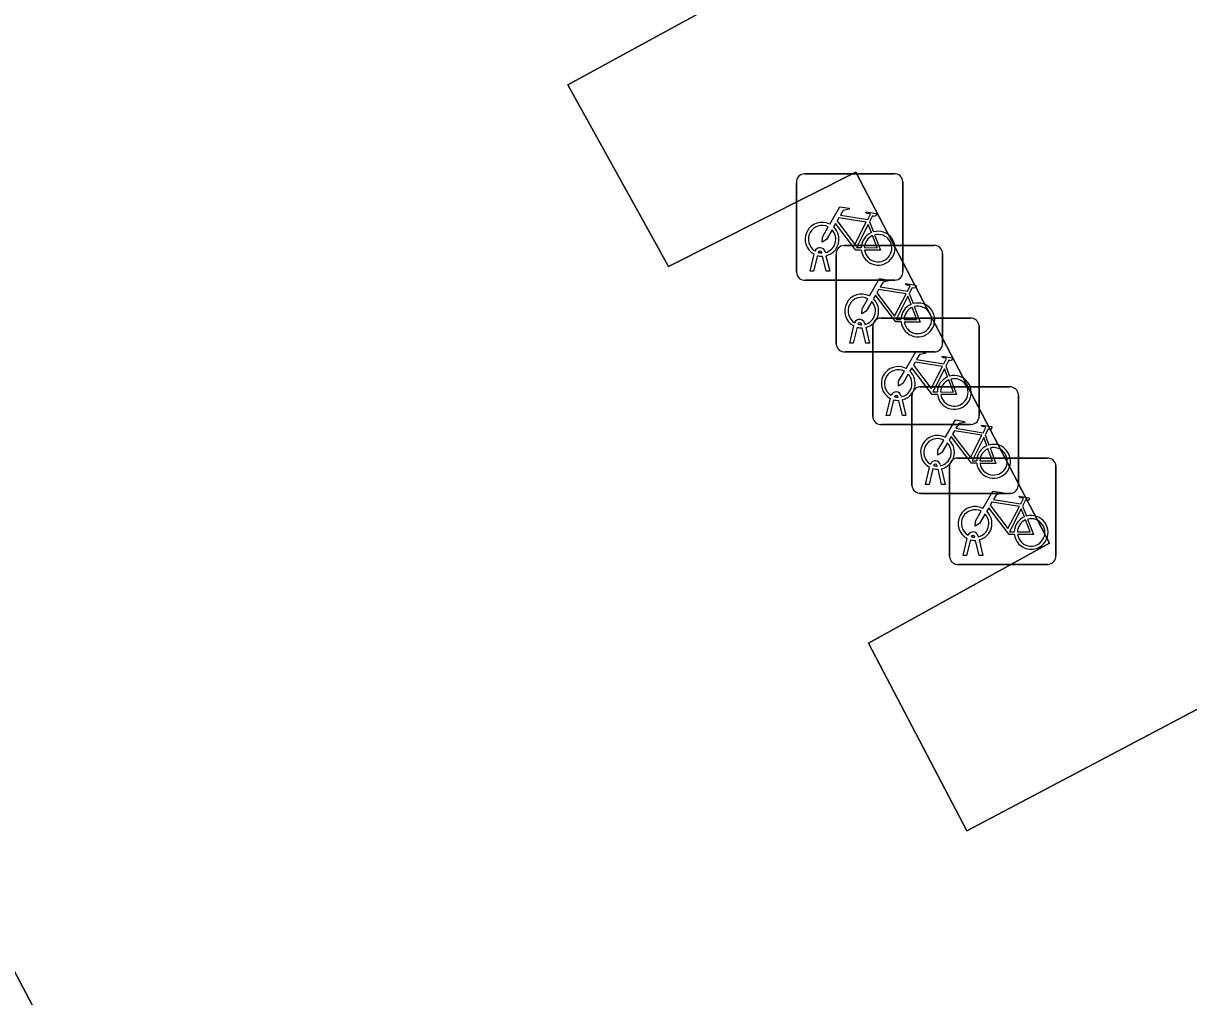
# Model space of a CAD drawing. Extents: x 162879 to 165540, y 384011 to 385181.
# Drawn here: x 163066.18 to 163077.13, y 384121.61 to 384130.76 of the extents above; entities that cross this region are included whole.
import ezdxf

# ---------------------------------------------------------------- set-up
doc = ezdxf.new("R2010")
doc.units = 0
for name, color, linetype in [('IMGEO_Fietsenrek', 7, 'Continuous'), ('IMGEO_Groenvoorziening', 7, 'Continuous'), ('IMGEO_Rijbaan_lokaal_open', 7, 'Continuous')]:
    doc.layers.add(name, color=color, linetype=linetype)

msp = doc.modelspace()

# ---------------------------------------------------------------- linework, layer by layer
at = {"layer": 'IMGEO_Fietsenrek'}
for p, q in [((163073.521, 384129.342), (163074.362, 384129.342)), ((163074.362, 384129.342), (163073.521, 384129.342)), ((163073.446, 384128.417), (163073.446, 384129.258)), ((163073.446, 384129.258), (163073.446, 384128.417)), ((163074.446, 384129.267), (163074.446, 384128.426)), ((163074.446, 384128.426), (163074.446, 384129.267)), ((163074.133, 384128.891), (163074.169, 384128.796)), ((163073.573, 384128.426), (163073.612, 384128.586)), ((163073.684, 384128.598), (163073.683, 384128.602)), ((163073.715, 384128.609), (163073.716, 384128.602)), ((163073.819, 384127.743), (163073.819, 384128.584)), ((163073.819, 384128.584), (163073.819, 384127.743)), ((163073.894, 384128.668), (163074.735, 384128.668)), ((163074.735, 384128.668), (163073.894, 384128.668)), ((163074.819, 384128.593), (163074.819, 384127.752)), ((163074.819, 384127.752), (163074.819, 384128.593)), ((163073.642, 384128.574), (163073.607, 384128.426)), ((163073.725, 384128.426), (163073.691, 384128.568)), ((163073.723, 384128.572), (163073.758, 384128.426)), ((163073.607, 384128.426), (163073.573, 384128.426)), ((163073.758, 384128.426), (163073.725, 384128.426)), ((163074.371, 384128.342), (163073.53, 384128.342)), ((163073.53, 384128.342), (163074.371, 384128.342)), ((163074.506, 384128.217), (163074.542, 384128.122)), ((163074.057, 384127.924), (163074.056, 384127.928)), ((163074.088, 384127.935), (163074.089, 384127.928)), ((163074.237, 384127.987), (163075.078, 384127.987)), ((163075.078, 384127.987), (163074.237, 384127.987)), ((163073.946, 384127.752), (163073.985, 384127.912)), ((163074.015, 384127.9), (163073.98, 384127.752)), ((163074.098, 384127.752), (163074.064, 384127.894)), ((163074.096, 384127.898), (163074.131, 384127.752)), ((163074.162, 384127.062), (163074.162, 384127.903)), ((163074.162, 384127.903), (163074.162, 384127.062)), ((163075.162, 384127.912), (163075.162, 384127.071)), ((163075.162, 384127.071), (163075.162, 384127.912)), ((163073.98, 384127.752), (163073.946, 384127.752)), ((163074.131, 384127.752), (163074.098, 384127.752)), ((163074.744, 384127.668), (163073.903, 384127.668)), ((163073.903, 384127.668), (163074.744, 384127.668)), ((163074.849, 384127.536), (163074.885, 384127.441)), ((163074.606, 384127.34), (163075.447, 384127.34)), ((163075.447, 384127.34), (163074.606, 384127.34)), ((163075.531, 384127.265), (163075.531, 384126.424)), ((163075.531, 384126.424), (163075.531, 384127.265)), ((163074.289, 384127.071), (163074.328, 384127.231)), ((163074.358, 384127.219), (163074.323, 384127.071)), ((163074.4, 384127.243), (163074.399, 384127.247)), ((163074.441, 384127.071), (163074.407, 384127.213)), ((163074.431, 384127.254), (163074.432, 384127.247)), ((163074.439, 384127.217), (163074.474, 384127.071)), ((163074.531, 384126.415), (163074.531, 384127.256)), ((163074.531, 384127.256), (163074.531, 384126.415)), ((163074.323, 384127.071), (163074.289, 384127.071)), ((163074.474, 384127.071), (163074.441, 384127.071)), ((163075.087, 384126.987), (163074.246, 384126.987)), ((163074.246, 384126.987), (163075.087, 384126.987)), ((163075.218, 384126.889), (163075.254, 384126.794)), ((163074.8, 384126.607), (163074.801, 384126.6)), ((163074.959, 384126.672), (163075.8, 384126.672)), ((163075.8, 384126.672), (163074.959, 384126.672)), ((163074.658, 384126.424), (163074.697, 384126.584)), ((163074.727, 384126.572), (163074.692, 384126.424)), ((163074.769, 384126.596), (163074.768, 384126.6)), ((163074.81, 384126.424), (163074.776, 384126.566)), ((163074.808, 384126.57), (163074.843, 384126.424)), ((163074.884, 384125.747), (163074.884, 384126.588)), ((163074.884, 384126.588), (163074.884, 384125.747)), ((163075.884, 384126.597), (163075.884, 384125.756)), ((163075.884, 384125.756), (163075.884, 384126.597)), ((163074.692, 384126.424), (163074.658, 384126.424)), ((163074.843, 384126.424), (163074.81, 384126.424)), ((163075.456, 384126.34), (163074.615, 384126.34)), ((163074.615, 384126.34), (163075.456, 384126.34)), ((163075.571, 384126.221), (163075.607, 384126.126)), ((163075.011, 384125.756), (163075.05, 384125.916)), ((163075.08, 384125.904), (163075.045, 384125.756)), ((163075.122, 384125.928), (163075.121, 384125.932)), ((163075.163, 384125.756), (163075.129, 384125.898)), ((163075.153, 384125.939), (163075.154, 384125.932)), ((163075.161, 384125.902), (163075.196, 384125.756)), ((163075.045, 384125.756), (163075.011, 384125.756)), ((163075.196, 384125.756), (163075.163, 384125.756)), ((163075.809, 384125.672), (163074.968, 384125.672)), ((163074.968, 384125.672), (163075.809, 384125.672))]:
    msp.add_line(p, q, dxfattribs=at)
for points in [[(163073.759, 384128.868), (163073.854, 384129.032), (163073.94, 384129.018), (163073.942, 384129.009), (163073.886, 384128.998), (163073.859, 384128.953), (163074.115, 384128.912)], [(163074.102, 384128.887), (163073.845, 384128.928), (163073.828, 384128.899), (163073.995, 384128.679), (163074.102, 384128.887)], [(163074.115, 384128.912), (163074.14, 384128.961), (163074.134, 384128.965), (163074.111, 384128.969), (163074.099, 384128.976), (163074.098, 384128.979), (163074.1, 384128.984), (163074.195, 384128.969), (163074.197, 384128.959), (163074.187, 384128.946), (163074.175, 384128.94), (163074.161, 384128.946), (163074.133, 384128.891)], [(163073.78, 384128.816), (163073.728, 384128.726), (163073.688, 384128.701), (163073.689, 384128.748), (163073.744, 384128.842)], [(163074.055, 384128.624), (163074.005, 384128.624), (163073.814, 384128.875), (163073.795, 384128.843)], [(163074.15, 384128.789), (163074.12, 384128.866), (163074.011, 384128.648), (163074.054, 384128.648)], [(163074.084, 384128.648), (163074.204, 384128.647), (163074.16, 384128.761)], [(163074.18, 384128.768), (163074.235, 384128.623), (163074.085, 384128.623)], [(163074.132, 384128.194), (163074.227, 384128.358), (163074.313, 384128.344), (163074.315, 384128.335), (163074.259, 384128.324), (163074.232, 384128.279), (163074.488, 384128.238)], [(163074.475, 384128.213), (163074.218, 384128.254), (163074.201, 384128.225), (163074.368, 384128.005), (163074.475, 384128.213)], [(163074.488, 384128.238), (163074.513, 384128.287), (163074.507, 384128.291), (163074.484, 384128.295), (163074.472, 384128.302), (163074.471, 384128.305), (163074.473, 384128.31), (163074.568, 384128.295), (163074.57, 384128.285), (163074.56, 384128.272), (163074.548, 384128.266), (163074.534, 384128.272), (163074.506, 384128.217)], [(163074.153, 384128.142), (163074.101, 384128.052), (163074.061, 384128.027), (163074.062, 384128.074), (163074.117, 384128.168)], [(163074.428, 384127.95), (163074.378, 384127.95), (163074.187, 384128.201), (163074.168, 384128.169)], [(163074.523, 384128.115), (163074.493, 384128.192), (163074.384, 384127.974), (163074.427, 384127.974)], [(163074.457, 384127.974), (163074.577, 384127.973), (163074.533, 384128.087)], [(163074.553, 384128.094), (163074.608, 384127.949), (163074.458, 384127.949)], [(163074.475, 384127.513), (163074.57, 384127.677), (163074.656, 384127.663), (163074.658, 384127.654), (163074.602, 384127.643), (163074.575, 384127.598), (163074.831, 384127.557)], [(163074.831, 384127.557), (163074.856, 384127.606), (163074.85, 384127.61), (163074.827, 384127.614), (163074.815, 384127.621), (163074.814, 384127.624), (163074.816, 384127.629), (163074.911, 384127.614), (163074.913, 384127.604), (163074.903, 384127.591), (163074.891, 384127.585), (163074.877, 384127.591), (163074.849, 384127.536)], [(163074.496, 384127.461), (163074.444, 384127.371), (163074.404, 384127.346), (163074.405, 384127.393), (163074.46, 384127.487)], [(163074.771, 384127.269), (163074.721, 384127.269), (163074.53, 384127.52), (163074.511, 384127.488)], [(163074.818, 384127.532), (163074.561, 384127.573), (163074.544, 384127.544), (163074.711, 384127.324), (163074.818, 384127.532)], [(163074.866, 384127.434), (163074.836, 384127.511), (163074.727, 384127.293), (163074.77, 384127.293)], [(163074.8, 384127.293), (163074.92, 384127.292), (163074.876, 384127.406)], [(163074.896, 384127.413), (163074.951, 384127.268), (163074.801, 384127.268)], [(163074.844, 384126.866), (163074.939, 384127.03), (163075.025, 384127.016), (163075.027, 384127.007), (163074.971, 384126.996), (163074.944, 384126.951), (163075.2, 384126.91)], [(163075.2, 384126.91), (163075.225, 384126.959), (163075.219, 384126.963), (163075.196, 384126.967), (163075.184, 384126.974), (163075.183, 384126.977), (163075.185, 384126.982), (163075.28, 384126.967), (163075.282, 384126.957), (163075.272, 384126.944), (163075.26, 384126.938), (163075.246, 384126.944), (163075.218, 384126.889)], [(163074.865, 384126.814), (163074.813, 384126.724), (163074.773, 384126.699), (163074.774, 384126.746), (163074.829, 384126.84)], [(163075.14, 384126.622), (163075.09, 384126.622), (163074.899, 384126.873), (163074.88, 384126.841)], [(163075.187, 384126.885), (163074.93, 384126.926), (163074.913, 384126.897), (163075.08, 384126.677), (163075.187, 384126.885)], [(163075.235, 384126.787), (163075.205, 384126.864), (163075.096, 384126.646), (163075.139, 384126.646)], [(163075.169, 384126.646), (163075.289, 384126.645), (163075.245, 384126.759)], [(163075.265, 384126.766), (163075.32, 384126.621), (163075.17, 384126.621)], [(163075.197, 384126.198), (163075.292, 384126.362), (163075.378, 384126.348), (163075.38, 384126.339), (163075.324, 384126.328), (163075.297, 384126.283), (163075.553, 384126.242)], [(163075.553, 384126.242), (163075.578, 384126.291), (163075.572, 384126.295), (163075.549, 384126.299), (163075.537, 384126.306), (163075.536, 384126.309), (163075.538, 384126.314), (163075.633, 384126.299), (163075.635, 384126.289), (163075.625, 384126.276), (163075.613, 384126.27), (163075.599, 384126.276), (163075.571, 384126.221)], [(163075.218, 384126.146), (163075.166, 384126.056), (163075.126, 384126.031), (163075.127, 384126.078), (163075.182, 384126.172)], [(163075.493, 384125.954), (163075.443, 384125.954), (163075.252, 384126.205), (163075.233, 384126.173)], [(163075.54, 384126.217), (163075.283, 384126.258), (163075.266, 384126.229), (163075.433, 384126.009), (163075.54, 384126.217)], [(163075.588, 384126.119), (163075.558, 384126.196), (163075.449, 384125.978), (163075.492, 384125.978)], [(163075.522, 384125.978), (163075.642, 384125.977), (163075.598, 384126.091)], [(163075.618, 384126.098), (163075.673, 384125.953), (163075.523, 384125.953)]]:
    msp.add_lwpolyline(points, dxfattribs=at)
for centre, radius, start, end in [((163073.524, 384129.264), 0.0779, 92.4484, 184.2845), ((163073.524, 384129.264), 0.0779, 92.4484, 184.2845), ((163074.368, 384129.264), 0.0779, 2.4484, 94.2845), ((163074.368, 384129.264), 0.0779, 2.4484, 94.2845), ((163073.686, 384128.727), 0.159, 62.6766, 242.1369), ((163073.686, 384128.727), 0.129, 63.3192, 238.903), ((163073.686, 384128.727), 0.129, 283.6043, 43.4302), ((163073.686, 384128.727), 0.159, 283.5766, 46.6042), ((163074.213, 384128.643), 0.159, 187.0065, 105.7708), ((163074.213, 384128.643), 0.159, 113.3408, 178.3217), ((163074.213, 384128.643), 0.129, 113.923, 177.9556), ((163074.213, 384128.643), 0.129, 188.6715, 104.5883), ((163073.666, 384128.598), 0.0499, 12.8025, 158.6934), ((163073.666, 384128.598), 0.0174, 12.8025, 163.4502), ((163073.686, 384128.727), 0.129, 253.415, 269.0204), ((163073.897, 384128.59), 0.0779, 92.4484, 184.2845), ((163073.897, 384128.59), 0.0779, 92.4484, 184.2845), ((163074.741, 384128.59), 0.0779, 2.4484, 94.2845), ((163074.741, 384128.59), 0.0779, 2.4484, 94.2845), ((163073.686, 384128.727), 0.159, 253.9967, 271.7867), ((163073.524, 384128.42), 0.0779, 182.4484, 274.2845), ((163073.524, 384128.42), 0.0779, 182.4484, 274.2845), ((163074.368, 384128.42), 0.0779, 272.4484, 4.2845), ((163074.368, 384128.42), 0.0779, 272.4484, 4.2845), ((163074.059, 384128.053), 0.159, 62.6766, 242.1369), ((163074.059, 384128.053), 0.129, 63.3192, 238.903), ((163074.059, 384128.053), 0.129, 283.6043, 43.4302), ((163074.059, 384128.053), 0.159, 283.5766, 46.6042), ((163074.586, 384127.969), 0.159, 113.3408, 178.3217), ((163074.586, 384127.969), 0.159, 187.0065, 105.7708), ((163074.586, 384127.969), 0.129, 113.923, 177.9556), ((163074.586, 384127.969), 0.129, 188.6715, 104.5883), ((163074.039, 384127.924), 0.0499, 12.8025, 158.6934), ((163074.039, 384127.924), 0.0174, 12.8025, 163.4502), ((163074.059, 384128.053), 0.129, 253.415, 269.0204), ((163074.24, 384127.909), 0.0779, 92.4484, 184.2845), ((163074.24, 384127.909), 0.0779, 92.4484, 184.2845), ((163075.084, 384127.909), 0.0779, 2.4484, 94.2845), ((163075.084, 384127.909), 0.0779, 2.4484, 94.2845), ((163074.059, 384128.053), 0.159, 253.9967, 271.7867), ((163073.897, 384127.746), 0.0779, 182.4484, 274.2845), ((163073.897, 384127.746), 0.0779, 182.4484, 274.2845), ((163074.741, 384127.746), 0.0779, 272.4484, 4.2845), ((163074.741, 384127.746), 0.0779, 272.4484, 4.2845), ((163074.402, 384127.372), 0.159, 62.6766, 242.1369), ((163074.402, 384127.372), 0.129, 63.3192, 238.903), ((163074.402, 384127.372), 0.159, 283.5766, 46.6042), ((163074.402, 384127.372), 0.129, 283.6043, 43.4302), ((163074.929, 384127.288), 0.159, 113.3408, 178.3217), ((163074.929, 384127.288), 0.159, 187.0065, 105.7708), ((163074.929, 384127.288), 0.129, 113.923, 177.9556), ((163074.929, 384127.288), 0.129, 188.6715, 104.5883), ((163074.382, 384127.243), 0.0499, 12.8025, 158.6934), ((163074.382, 384127.243), 0.0174, 12.8025, 163.4502), ((163074.609, 384127.262), 0.0779, 92.4484, 184.2845), ((163074.609, 384127.262), 0.0779, 92.4484, 184.2845), ((163075.453, 384127.262), 0.0779, 2.4484, 94.2845), ((163075.453, 384127.262), 0.0779, 2.4484, 94.2845), ((163074.402, 384127.372), 0.159, 253.9967, 271.7867), ((163074.402, 384127.372), 0.129, 253.415, 269.0204), ((163074.24, 384127.065), 0.0779, 182.4484, 274.2845), ((163074.24, 384127.065), 0.0779, 182.4484, 274.2845), ((163075.084, 384127.065), 0.0779, 272.4484, 4.2845), ((163075.084, 384127.065), 0.0779, 272.4484, 4.2845), ((163074.771, 384126.725), 0.159, 62.6766, 242.1369), ((163074.771, 384126.725), 0.129, 63.3192, 238.903), ((163074.771, 384126.725), 0.159, 283.5766, 46.6042), ((163074.771, 384126.725), 0.129, 283.6043, 43.4302), ((163075.298, 384126.641), 0.159, 113.3408, 178.3217), ((163075.298, 384126.641), 0.159, 187.0065, 105.7708), ((163075.298, 384126.641), 0.129, 113.923, 177.9556), ((163075.298, 384126.641), 0.129, 188.6715, 104.5883), ((163074.751, 384126.596), 0.0499, 12.8025, 158.6934), ((163074.751, 384126.596), 0.0174, 12.8025, 163.4502), ((163074.962, 384126.594), 0.0779, 92.4484, 184.2845), ((163074.962, 384126.594), 0.0779, 92.4484, 184.2845), ((163075.806, 384126.594), 0.0779, 2.4484, 94.2845), ((163075.806, 384126.594), 0.0779, 2.4484, 94.2845), ((163074.771, 384126.725), 0.159, 253.9967, 271.7867), ((163074.771, 384126.725), 0.129, 253.415, 269.0204), ((163074.609, 384126.418), 0.0779, 182.4484, 274.2845), ((163074.609, 384126.418), 0.0779, 182.4484, 274.2845), ((163075.453, 384126.418), 0.0779, 272.4484, 4.2845), ((163075.453, 384126.418), 0.0779, 272.4484, 4.2845), ((163075.124, 384126.057), 0.159, 62.6766, 242.1369), ((163075.124, 384126.057), 0.129, 63.3192, 238.903), ((163075.124, 384126.057), 0.159, 283.5766, 46.6042), ((163075.124, 384126.057), 0.129, 283.6043, 43.4302), ((163075.651, 384125.973), 0.159, 113.3408, 178.3217), ((163075.651, 384125.973), 0.159, 187.0065, 105.7708), ((163075.651, 384125.973), 0.129, 113.923, 177.9556), ((163075.651, 384125.973), 0.129, 188.6715, 104.5883), ((163075.104, 384125.928), 0.0499, 12.8025, 158.6934), ((163075.124, 384126.057), 0.159, 253.9967, 271.7867), ((163075.104, 384125.928), 0.0174, 12.8025, 163.4502), ((163075.124, 384126.057), 0.129, 253.415, 269.0204), ((163074.962, 384125.75), 0.0779, 182.4484, 274.2845), ((163074.962, 384125.75), 0.0779, 182.4484, 274.2845), ((163075.806, 384125.75), 0.0779, 272.4484, 4.2845), ((163075.806, 384125.75), 0.0779, 272.4484, 4.2845)]:
    msp.add_arc(centre, radius, start, end, dxfattribs=at)
at = {"layer": 'IMGEO_Groenvoorziening'}
msp.add_lwpolyline([(163080.048, 384198.225), (163053.853, 384184.48), (163067.382, 384158.999), (163093.542, 384172.882), (163094.565, 384170.805), (163101.195, 384158.277), (163100.648, 384157.988), (163101.839, 384155.875), (163076.172, 384142.348), (163082.929, 384129.591), (163083.846, 384127.811), (163085.723, 384124.303), (163069.383, 384115.626), (163064.419, 384125.025), (163037.943, 384111.038)], dxfattribs=at)
msp.add_lwpolyline([(163083.846, 384127.811), (163082.929, 384129.591), (163079.384, 384127.734), (163077.526, 384131.227), (163079.261, 384132.185), (163078.334, 384133.947), (163076.597, 384133.011), (163074.717, 384136.564), (163076.458, 384137.481), (163075.538, 384139.215), (163068.486, 384135.503), (163069.441, 384133.73), (163071.182, 384134.632), (163073.005, 384131.111), (163071.298, 384130.178), (163072.243, 384128.47), (163074.003, 384129.358), (163075.824, 384125.871), (163074.124, 384124.934), (163075.048, 384123.169)], close=True, dxfattribs=at)
at = {"layer": 'IMGEO_Rijbaan_lokaal_open'}
msp.add_lwpolyline([(163064.419, 384125.025), (163069.383, 384115.626), (163085.723, 384124.303), (163083.846, 384127.811), (163075.048, 384123.169), (163074.124, 384124.934), (163075.824, 384125.871), (163074.003, 384129.358), (163072.243, 384128.47), (163071.298, 384130.178), (163073.005, 384131.111), (163071.182, 384134.632), (163069.441, 384133.73), (163068.486, 384135.503), (163075.538, 384139.215), (163076.458, 384137.481), (163074.717, 384136.564), (163076.597, 384133.011), (163078.334, 384133.947), (163079.261, 384132.185), (163077.526, 384131.227), (163079.384, 384127.734), (163082.929, 384129.591), (163076.172, 384142.348)], dxfattribs=at)

doc.saveas('drawing.dxf')
